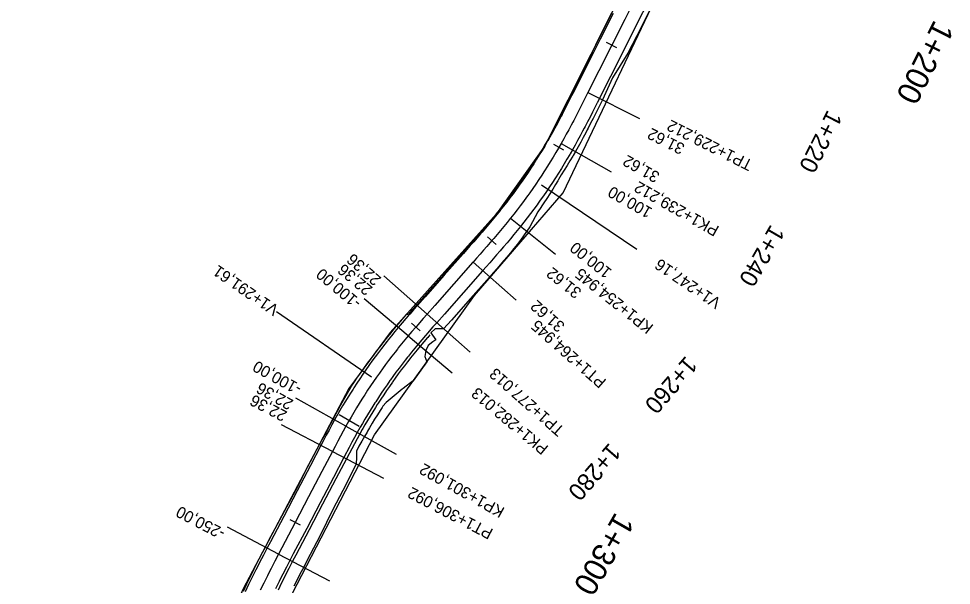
# Model space of a CAD drawing. Extents: x -636600 to -628587, y -1090963 to -1085869.
# Drawn here: x -636555.4 to -636393.4, y -1089453.6 to -1089355.2 of the extents above; entities that cross this region are included whole.
import ezdxf

# ---------------------------------------------------------------- set-up
doc = ezdxf.new("R2010")
doc.units = 0
for name, color, linetype in [('01_PARCELY_NÁVRH_PC', 7, 'Continuous'), ('dno příkopu', 7, 'Continuous'), ('HEKTOMETRY100', 7, 'Continuous'), ('HEKTOMETRY20', 7, 'Continuous'), ('HL_BODY', 7, 'Continuous'), ('POLOMERY', 7, 'Continuous'), ('situace_osa', 7, 'Continuous'), ('situace_těleso', 7, 'Continuous'), ('situace_vozovka', 7, 'Continuous'), ('VRCHOLY', 7, 'Continuous')]:
    doc.layers.add(name, color=color, linetype=linetype)

msp = doc.modelspace()

# ---------------------------------------------------------------- linework, layer by layer
at = {"layer": '01_PARCELY_NÁVRH_PC'}
for points in [[(-636432.06, -1089313.85), (-636464.01, -1089377.25), (-636472.37, -1089389.08), (-636490.84, -1089409.72), (-636498.03, -1089419.47), (-636516.46, -1089454.39), (-636524.36, -1089473.29), (-636531.63, -1089494.63), (-636544.87, -1089551.26), (-636555.39, -1089583.14)], [(-636541.28, -1089562.56), (-636534.11, -1089534.67), (-636527.42, -1089504.71), (-636514.62, -1089468.09), (-636493.56, -1089427.51), (-636476.23, -1089403.27), (-636460.78, -1089385.43), (-636441.55, -1089344.82)]]:
    msp.add_lwpolyline(points, dxfattribs=at)
at = {"layer": 'dno příkopu'}
msp.add_lwpolyline([(-636483.95, -1089410.11), (-636484.34, -1089410.56), (-636484.35, -1089410.57), (-636484.99, -1089411.31), (-636485.62, -1089412.06), (-636486.18, -1089412.74), (-636486.74, -1089413.42), (-636487.3, -1089414.11), (-636487.45, -1089414.31), (-636487.84, -1089414.8), (-636488.38, -1089415.5), (-636488.92, -1089416.21), (-636489.44, -1089416.92), (-636489.96, -1089417.63), (-636490.37, -1089418.2), (-636490.48, -1089418.35), (-636490.99, -1089419.07), (-636491.49, -1089419.8), (-636491.98, -1089420.53), (-636492.47, -1089421.27), (-636492.95, -1089422.01), (-636493.09, -1089422.23), (-636493.43, -1089422.75), (-636493.89, -1089423.5), (-636494.36, -1089424.26), (-636494.81, -1089425.02), (-636495.26, -1089425.78), (-636495.61, -1089426.39), (-636495.7, -1089426.54), (-636496.13, -1089427.31), (-636496.6, -1089428.17), (-636497.07, -1089429.03), (-636497.53, -1089429.9), (-636497.95, -1089430.7), (-636497.99, -1089430.78), (-636498.46, -1089431.66), (-636500.27, -1089435.12), (-636502.59, -1089439.55), (-636504.91, -1089443.98), (-636507.24, -1089448.41), (-636507.8, -1089449.47), (-636508.44, -1089450.72), (-636509.08, -1089451.96), (-636509.51, -1089452.81), (-636509.71, -1089453.21), (-636510.34, -1089454.46)], dxfattribs=at)
at = {"layer": 'HEKTOMETRY100'}
msp.add_lwpolyline([(-636496.26, -1089426.02), (-636499.73, -1089424.03)], dxfattribs=at)
at = {"layer": 'HEKTOMETRY20'}
for points in [[(-636451.47, -1089360.22), (-636453.26, -1089359.32)], [(-636460.67, -1089378.04), (-636462.41, -1089377.04)], [(-636472.44, -1089394.41), (-636473.95, -1089393.1)], [(-636485.66, -1089409.41), (-636487.17, -1089408.1)], [(-636506.46, -1089443.17), (-636508.24, -1089442.24)]]:
    msp.add_lwpolyline(points, dxfattribs=at)
at = {"layer": 'HL_BODY'}
for points in [[(-636456.5, -1089368), (-636447.57, -1089372.5)], [(-636461.15, -1089376.85), (-636452.45, -1089381.79)], [(-636469.96, -1089389.87), (-636462.14, -1089396.11)], [(-636476.45, -1089397.47), (-636468.96, -1089404.09)], [(-636484.45, -1089406.52), (-636476.95, -1089413.14)], [(-636487.72, -1089410.29), (-636480.07, -1089416.72)], [(-636498.53, -1089425.98), (-636489.8, -1089430.84)], [(-636500.89, -1089430.38), (-636492.03, -1089435.03)], [(-636510.23, -1089448.2), (-636501.37, -1089452.84)]]:
    msp.add_lwpolyline(points, dxfattribs=at)
at = {"layer": 'POLOMERY'}
for points in [[(-636456.5, -1089368), (-636447.57, -1089372.5)], [(-636461.15, -1089376.85), (-636452.45, -1089381.79)], [(-636469.96, -1089389.87), (-636462.14, -1089396.11)], [(-636476.45, -1089397.47), (-636468.96, -1089404.09)], [(-636484.45, -1089406.52), (-636491.94, -1089399.89)], [(-636487.72, -1089410.29), (-636495.38, -1089403.86)], [(-636498.53, -1089425.98), (-636507.27, -1089421.11)], [(-636500.89, -1089430.38), (-636509.75, -1089425.74)], [(-636510.23, -1089448.2), (-636519.09, -1089443.55)]]:
    msp.add_lwpolyline(points, dxfattribs=at)
at = {"layer": 'situace_osa'}
msp.add_lwpolyline([(-636447.87, -1089350.84), (-636450.11, -1089355.31), (-636452.36, -1089359.77), (-636454.61, -1089364.24), (-636456.5, -1089368), (-636456.86, -1089368.7), (-636456.91, -1089368.81), (-636457.32, -1089369.62), (-636457.73, -1089370.43), (-636458.15, -1089371.24), (-636458.56, -1089372.05), (-636458.98, -1089372.86), (-636459.14, -1089373.15), (-636459.4, -1089373.66), (-636459.83, -1089374.47), (-636460.26, -1089375.27), (-636460.7, -1089376.06), (-636461.15, -1089376.85), (-636461.54, -1089377.54), (-636461.61, -1089377.66), (-636462.08, -1089378.46), (-636462.55, -1089379.25), (-636463.04, -1089380.04), (-636463.53, -1089380.82), (-636464.02, -1089381.6), (-636464.15, -1089381.8), (-636464.53, -1089382.38), (-636465.04, -1089383.15), (-636465.56, -1089383.92), (-636466.08, -1089384.68), (-636466.62, -1089385.44), (-636466.97, -1089385.93), (-636467.16, -1089386.19), (-636467.7, -1089386.93), (-636468.26, -1089387.68), (-636468.82, -1089388.41), (-636469.38, -1089389.14), (-636469.96, -1089389.87), (-636469.99, -1089389.91), (-636470.53, -1089390.58), (-636471.11, -1089391.28), (-636471.69, -1089391.98), (-636472.27, -1089392.67), (-636472.86, -1089393.37), (-636473.19, -1089393.75), (-636473.46, -1089394.06), (-636474.05, -1089394.74), (-636474.65, -1089395.43), (-636475.25, -1089396.11), (-636475.85, -1089396.79), (-636476.45, -1089397.47), (-636476.49, -1089397.51), (-636479.8, -1089401.26), (-636483.11, -1089405.01), (-636484.45, -1089406.52), (-636485.11, -1089407.26), (-636485.77, -1089408.02), (-636486.02, -1089408.3), (-636486.42, -1089408.76), (-636486.42, -1089408.77), (-636487.08, -1089409.53), (-636487.72, -1089410.29), (-636488.31, -1089410.99), (-636488.88, -1089411.69), (-636489.45, -1089412.4), (-636489.61, -1089412.6), (-636490.01, -1089413.11), (-636490.57, -1089413.83), (-636491.12, -1089414.56), (-636491.66, -1089415.29), (-636492.19, -1089416.02), (-636492.61, -1089416.6), (-636492.72, -1089416.76), (-636493.24, -1089417.5), (-636493.76, -1089418.25), (-636494.27, -1089419), (-636494.77, -1089419.76), (-636495.27, -1089420.52), (-636495.41, -1089420.75), (-636495.75, -1089421.29), (-636496.23, -1089422.06), (-636496.71, -1089422.83), (-636497.17, -1089423.61), (-636497.63, -1089424.4), (-636498, -1089425.02), (-636498.09, -1089425.18), (-636498.53, -1089425.98), (-636499.02, -1089426.85), (-636499.49, -1089427.73), (-636499.96, -1089428.61), (-636500.38, -1089429.42), (-636500.43, -1089429.5), (-636500.89, -1089430.38), (-636502.71, -1089433.85), (-636505.03, -1089438.27), (-636507.35, -1089442.7), (-636509.67, -1089447.13), (-636510.23, -1089448.2), (-636510.88, -1089449.45), (-636511.53, -1089450.71), (-636511.97, -1089451.57), (-636512.17, -1089451.97), (-636512.8, -1089453.24), (-636513.43, -1089454.51)], dxfattribs=at)
at = {"layer": 'situace_těleso'}
for points in [[(-636445.08, -1089352.24), (-636447.28, -1089356.73), (-636449.56, -1089361.18), (-636452.21, -1089365.44), (-636453.99, -1089369.27), (-636454.33, -1089369.98), (-636454.39, -1089370.09), (-636454.79, -1089370.9), (-636455.2, -1089371.72), (-636455.61, -1089372.54), (-636456.03, -1089373.36), (-636456.45, -1089374.18), (-636456.61, -1089374.48), (-636456.88, -1089375), (-636457.31, -1089375.82), (-636457.75, -1089376.64), (-636458.2, -1089377.45), (-636458.66, -1089378.27), (-636459.07, -1089378.97), (-636459.14, -1089379.09), (-636459.63, -1089379.91), (-636460.12, -1089380.72), (-636460.63, -1089381.53), (-636461.14, -1089382.33), (-636461.64, -1089383.14), (-636461.76, -1089383.35), (-636462.11, -1089383.97), (-636462.6, -1089384.79), (-636463.1, -1089385.6), (-636463.62, -1089386.4), (-636464.15, -1089387.19), (-636464.5, -1089387.71), (-636464.69, -1089387.98), (-636465.22, -1089388.77), (-636465.66, -1089389.64), (-636466.11, -1089390.49), (-636466.6, -1089391.33), (-636467.13, -1089392.12), (-636467.17, -1089392.17), (-636467.68, -1089392.89), (-636468.23, -1089393.65), (-636468.8, -1089394.4), (-636469.38, -1089395.13), (-636469.96, -1089395.85), (-636470.29, -1089396.25), (-636470.55, -1089396.57), (-636471.15, -1089397.27), (-636471.75, -1089397.97), (-636472.35, -1089398.67), (-636472.95, -1089399.35), (-636473.55, -1089400.04), (-636473.59, -1089400.08), (-636476.89, -1089403.83), (-636480.22, -1089407.57), (-636481.57, -1089409.06), (-636483.06, -1089409.07), (-636483.77, -1089409.77), (-636482.92, -1089411.01), (-636483.42, -1089411.36), (-636483.44, -1089411.36), (-636484.25, -1089411.95), (-636484.67, -1089412.86), (-636484.81, -1089413.87), (-636484.46, -1089414.79), (-636486.84, -1089418.11), (-636487.34, -1089418.47), (-636488.06, -1089419.01), (-636488.62, -1089419.44), (-636488.77, -1089419.56), (-636489.48, -1089420.12), (-636490.17, -1089420.7), (-636490.86, -1089421.28), (-636491.54, -1089421.88), (-636492.12, -1089422.54), (-636492.27, -1089422.76), (-636492.61, -1089423.27), (-636493.08, -1089424.01), (-636493.55, -1089424.75), (-636494.01, -1089425.49), (-636494.45, -1089426.25), (-636494.78, -1089426.86), (-636494.87, -1089427.02), (-636495.3, -1089427.77), (-636495.8, -1089428.61), (-636496.29, -1089429.45), (-636496.73, -1089430.32), (-636496.69, -1089431.36), (-636496.69, -1089431.46), (-636496.74, -1089432.56), (-636498.52, -1089436.04), (-636500.8, -1089440.49), (-636503.03, -1089444.97), (-636505.32, -1089449.41), (-636505.88, -1089450.48), (-636506.52, -1089451.71), (-636507.15, -1089452.94), (-636507.58, -1089453.79)], [(-636516.35, -1089454.67), (-636515.74, -1089453.38), (-636515.12, -1089452.09), (-636514.5, -1089450.8), (-636514.3, -1089450.39), (-636513.87, -1089449.52), (-636513.22, -1089448.24), (-636512.54, -1089446.99), (-636511.97, -1089445.93), (-636509.61, -1089441.52), (-636507.27, -1089437.1), (-636504.96, -1089432.66), (-636503.16, -1089429.19), (-636502.67, -1089428.32), (-636502.62, -1089428.24), (-636502.17, -1089427.45), (-636501.66, -1089426.57), (-636501.2, -1089425.66), (-636500.74, -1089424.75), (-636500.3, -1089423.92), (-636500.22, -1089423.76), (-636499.86, -1089423.1), (-636499.42, -1089422.28), (-636498.96, -1089421.47), (-636498.5, -1089420.66), (-636498.03, -1089419.85), (-636497.69, -1089419.29), (-636497.55, -1089419.05), (-636497.04, -1089418.27), (-636496.52, -1089417.5), (-636495.98, -1089416.73), (-636495.44, -1089415.97), (-636494.89, -1089415.22), (-636494.78, -1089415.06), (-636494.34, -1089414.47), (-636493.78, -1089413.72), (-636493.21, -1089412.98), (-636492.64, -1089412.25), (-636492.07, -1089411.51), (-636491.66, -1089410.98), (-636491.5, -1089410.77), (-636490.92, -1089410.04), (-636490.33, -1089409.32), (-636489.74, -1089408.6), (-636489.08, -1089407.81), (-636488.42, -1089407.04), (-636488.41, -1089407.03), (-636488.01, -1089406.56), (-636487.57, -1089406.44), (-636486.91, -1089405.68), (-636486.25, -1089404.92), (-636484.92, -1089403.41), (-636481.6, -1089399.67), (-636478.28, -1089395.94), (-636478.24, -1089395.89), (-636477.64, -1089395.22), (-636477.03, -1089394.54), (-636476.44, -1089393.86), (-636475.84, -1089393.18), (-636475.25, -1089392.5), (-636474.99, -1089392.21), (-636474.66, -1089391.82), (-636474.08, -1089391.14), (-636473.5, -1089390.46), (-636472.93, -1089389.77), (-636472.37, -1089389.08), (-636471.85, -1089388.43), (-636471.82, -1089388.39), (-636471.26, -1089387.67), (-636470.7, -1089386.96), (-636470.15, -1089386.25), (-636469.61, -1089385.53), (-636469.07, -1089384.8), (-636468.89, -1089384.55), (-636468.54, -1089384.07), (-636468.02, -1089383.33), (-636467.5, -1089382.59), (-636466.98, -1089381.85), (-636466.47, -1089381.11), (-636466.09, -1089380.55), (-636465.97, -1089380.35), (-636465.47, -1089379.6), (-636464.98, -1089378.84), (-636464.5, -1089378.07), (-636464.03, -1089377.3), (-636463.57, -1089376.52), (-636463.5, -1089376.4), (-636463.12, -1089375.74), (-636462.68, -1089374.96), (-636462.25, -1089374.18), (-636461.82, -1089373.4), (-636461.41, -1089372.61), (-636461.14, -1089372.1), (-636460.99, -1089371.81), (-636460.58, -1089371.01), (-636460.17, -1089370.21), (-636459.77, -1089369.4), (-636459.36, -1089368.59), (-636458.96, -1089367.78), (-636458.91, -1089367.67), (-636458.56, -1089366.97), (-636456.77, -1089363.15), (-636454.6, -1089358.65), (-636452.37, -1089354.17)]]:
    msp.add_lwpolyline(points, dxfattribs=at)
at = {"layer": 'situace_vozovka'}
for points in [[(-636445.86, -1089351.85), (-636448.1, -1089356.32), (-636450.35, -1089360.78), (-636452.6, -1089365.25), (-636454.5, -1089369.01), (-636454.85, -1089369.72), (-636454.9, -1089369.82), (-636455.32, -1089370.64), (-636455.73, -1089371.45), (-636456.14, -1089372.27), (-636456.56, -1089373.09), (-636456.99, -1089373.9), (-636457.14, -1089374.2), (-636457.42, -1089374.72), (-636457.85, -1089375.53), (-636458.29, -1089376.34), (-636458.74, -1089377.16), (-636459.19, -1089377.97), (-636459.59, -1089378.66), (-636459.66, -1089378.79), (-636460.14, -1089379.6), (-636460.63, -1089380.41), (-636461.12, -1089381.22), (-636461.62, -1089382.02), (-636462.13, -1089382.82), (-636462.26, -1089383.02), (-636462.65, -1089383.62), (-636463.17, -1089384.4), (-636463.7, -1089385.19), (-636464.24, -1089385.97), (-636464.78, -1089386.74), (-636465.14, -1089387.25), (-636465.34, -1089387.51), (-636465.89, -1089388.27), (-636466.46, -1089389.03), (-636467.03, -1089389.78), (-636467.61, -1089390.53), (-636468.2, -1089391.27), (-636468.24, -1089391.32), (-636468.78, -1089392), (-636469.37, -1089392.71), (-636469.96, -1089393.42), (-636470.56, -1089394.13), (-636471.15, -1089394.83), (-636471.49, -1089395.22), (-636471.75, -1089395.53), (-636472.36, -1089396.22), (-636472.96, -1089396.91), (-636473.56, -1089397.6), (-636474.17, -1089398.28), (-636474.77, -1089398.96), (-636474.8, -1089399), (-636478.12, -1089402.75), (-636481.43, -1089406.5), (-636482.76, -1089408.01), (-636483.42, -1089408.75), (-636484.08, -1089409.5), (-636484.32, -1089409.78), (-636484.72, -1089410.23), (-636484.73, -1089410.24), (-636485.37, -1089410.99), (-636486, -1089411.74), (-636486.57, -1089412.42), (-636487.13, -1089413.11), (-636487.69, -1089413.8), (-636487.85, -1089414), (-636488.24, -1089414.5), (-636488.78, -1089415.2), (-636489.32, -1089415.91), (-636489.85, -1089416.62), (-636490.37, -1089417.34), (-636490.78, -1089417.91), (-636490.89, -1089418.06), (-636491.4, -1089418.79), (-636491.9, -1089419.52), (-636492.4, -1089420.25), (-636492.89, -1089420.99), (-636493.37, -1089421.74), (-636493.51, -1089421.96), (-636493.85, -1089422.49), (-636494.32, -1089423.24), (-636494.78, -1089424), (-636495.24, -1089424.76), (-636495.69, -1089425.53), (-636496.04, -1089426.14), (-636496.13, -1089426.3), (-636496.57, -1089427.07), (-636497.04, -1089427.93), (-636497.51, -1089428.79), (-636497.97, -1089429.67), (-636498.39, -1089430.47), (-636498.44, -1089430.55), (-636498.9, -1089431.43), (-636500.71, -1089434.89), (-636503.04, -1089439.32), (-636505.36, -1089443.75), (-636507.68, -1089448.18), (-636508.24, -1089449.24), (-636508.89, -1089450.49), (-636509.53, -1089451.73), (-636509.96, -1089452.59), (-636510.16, -1089452.98), (-636510.79, -1089454.24)], [(-636452.12, -1089354.29), (-636454.37, -1089358.76), (-636456.62, -1089363.23), (-636458.51, -1089366.99), (-636458.87, -1089367.69), (-636458.92, -1089367.8), (-636459.33, -1089368.61), (-636459.74, -1089369.42), (-636460.15, -1089370.22), (-636460.56, -1089371.02), (-636460.98, -1089371.82), (-636461.13, -1089372.11), (-636461.39, -1089372.61), (-636461.81, -1089373.4), (-636462.24, -1089374.19), (-636462.67, -1089374.97), (-636463.11, -1089375.74), (-636463.49, -1089376.41), (-636463.56, -1089376.53), (-636464.01, -1089377.31), (-636464.48, -1089378.08), (-636464.95, -1089378.86), (-636465.43, -1089379.62), (-636465.92, -1089380.39), (-636466.04, -1089380.58), (-636466.41, -1089381.15), (-636466.91, -1089381.9), (-636467.42, -1089382.65), (-636467.93, -1089383.39), (-636468.45, -1089384.13), (-636468.8, -1089384.62), (-636468.98, -1089384.87), (-636469.51, -1089385.6), (-636470.05, -1089386.32), (-636470.6, -1089387.04), (-636471.16, -1089387.76), (-636471.72, -1089388.47), (-636471.75, -1089388.51), (-636472.28, -1089389.16), (-636472.84, -1089389.85), (-636473.41, -1089390.53), (-636473.99, -1089391.22), (-636474.57, -1089391.9), (-636474.9, -1089392.28), (-636475.16, -1089392.58), (-636475.75, -1089393.26), (-636476.34, -1089393.94), (-636476.94, -1089394.62), (-636477.54, -1089395.3), (-636478.14, -1089395.98), (-636478.18, -1089396.02), (-636481.49, -1089399.77), (-636484.8, -1089403.52), (-636486.13, -1089405.03), (-636486.79, -1089405.78), (-636487.46, -1089406.53), (-636487.71, -1089406.82), (-636488.12, -1089407.28), (-636488.12, -1089407.29), (-636488.79, -1089408.06), (-636489.45, -1089408.84), (-636490.04, -1089409.56), (-636490.63, -1089410.28), (-636491.21, -1089411), (-636491.38, -1089411.21), (-636491.79, -1089411.73), (-636492.35, -1089412.47), (-636492.91, -1089413.21), (-636493.47, -1089413.95), (-636494.02, -1089414.7), (-636494.45, -1089415.3), (-636494.56, -1089415.46), (-636495.09, -1089416.22), (-636495.62, -1089416.98), (-636496.14, -1089417.75), (-636496.65, -1089418.53), (-636497.16, -1089419.3), (-636497.31, -1089419.53), (-636497.66, -1089420.09), (-636498.15, -1089420.88), (-636498.63, -1089421.67), (-636499.11, -1089422.47), (-636499.58, -1089423.27), (-636499.95, -1089423.91), (-636500.04, -1089424.07), (-636500.5, -1089424.88), (-636500.99, -1089425.78), (-636501.47, -1089426.67), (-636501.95, -1089427.56), (-636502.38, -1089428.37), (-636502.42, -1089428.45), (-636502.88, -1089429.34), (-636504.7, -1089432.8), (-636507.02, -1089437.23), (-636509.34, -1089441.66), (-636511.66, -1089446.09), (-636512.22, -1089447.15), (-636512.88, -1089448.42), (-636513.54, -1089449.69), (-636513.98, -1089450.56), (-636514.18, -1089450.96), (-636514.82, -1089452.24), (-636515.45, -1089453.52), (-636516.07, -1089454.8)]]:
    msp.add_lwpolyline(points, dxfattribs=at)
at = {"layer": 'VRCHOLY'}
for points in [[(-636464.57, -1089384.03), (-636448.01, -1089395.24)], [(-636494.11, -1089417.46), (-636510.58, -1089406.11)]]:
    msp.add_lwpolyline(points, dxfattribs=at)

# ---------------------------------------------------------------- texts
at = {"layer": 'HEKTOMETRY100'}
for s, rotation, p in [('1+200', 243.2782, (-636396.32, -1089355.21)), ('1+300', 240.2728, (-636451.71, -1089440.77))]:
    msp.add_text(s, height=4, rotation=rotation, dxfattribs=at).set_placement(p)
at = {"layer": 'HEKTOMETRY20'}
for s, rotation, p in [('1+220', 243.2782, (-636414.85, -1089370.87)), ('1+240', 239.9622, (-636424.73, -1089390.79)), ('1+260', 229.2352, (-636439.49, -1089413.62)), ('1+280', 229.0459, (-636452.78, -1089428.74))]:
    msp.add_text(s, height=3, rotation=rotation, dxfattribs=at).set_placement(p)
at = {"layer": 'HL_BODY'}
for s, rotation, p in [('TP1+229,212', 153.2782, (-636427.69, -1089379.93)), ('PK1+239,212', 150.4135, (-636433.54, -1089391.38)), ('KP1+254,945', 141.3996, (-636444.97, -1089408.54)), ('PT1+264,945', 138.5348, (-636453.16, -1089418.05)), ('TP1+277,013', 138.5348, (-636460.42, -1089426.41)), ('PK1+282,013', 139.9672, (-636463.21, -1089429.58)), ('KP1+301,092', 150.8984, (-636470.8, -1089440.27)), ('PT1+306,092', 152.3308, (-636472.81, -1089443.98))]:
    msp.add_text(s, height=2, rotation=rotation, dxfattribs=at).set_placement(p)
at = {"layer": 'POLOMERY'}
for s, rotation, p in [('31,62', 153.2782, (-636439.51, -1089377.11)), ('31,62', 150.4135, (-636443.85, -1089382.08)), ('100,00', 150.4135, (-636445.16, -1089388.23)), ('100,00', 141.3996, (-636452.2, -1089398.92)), ('22,36', 138.5348, (-636492.27, -1089400.27)), ('22,36', 139.9672, (-636493.77, -1089401.94)), ('-100,00', 139.9672, (-636495.7, -1089404.24)), ('31,62', 141.3996, (-636457.44, -1089402.42)), ('31,62', 138.5348, (-636460.35, -1089408.36)), ('-100,00', 150.8984, (-636506.05, -1089418.93)), ('22,36', 150.8984, (-636507.51, -1089421.55)), ('22,36', 152.3308, (-636508.59, -1089423.53)), ('-250,00', 152.3308, (-636519.32, -1089444))]:
    msp.add_text(s, height=2, rotation=rotation, dxfattribs=at).set_placement(p)
at = {"layer": 'VRCHOLY'}
for s, rotation, p in [('V1+247,16', 145.9065, (-636433.2, -1089404.06)), ('V1+291,61', 145.4328, (-636510.01, -1089405.28))]:
    msp.add_text(s, height=2, rotation=rotation, dxfattribs=at).set_placement(p)

doc.saveas('drawing.dxf')
